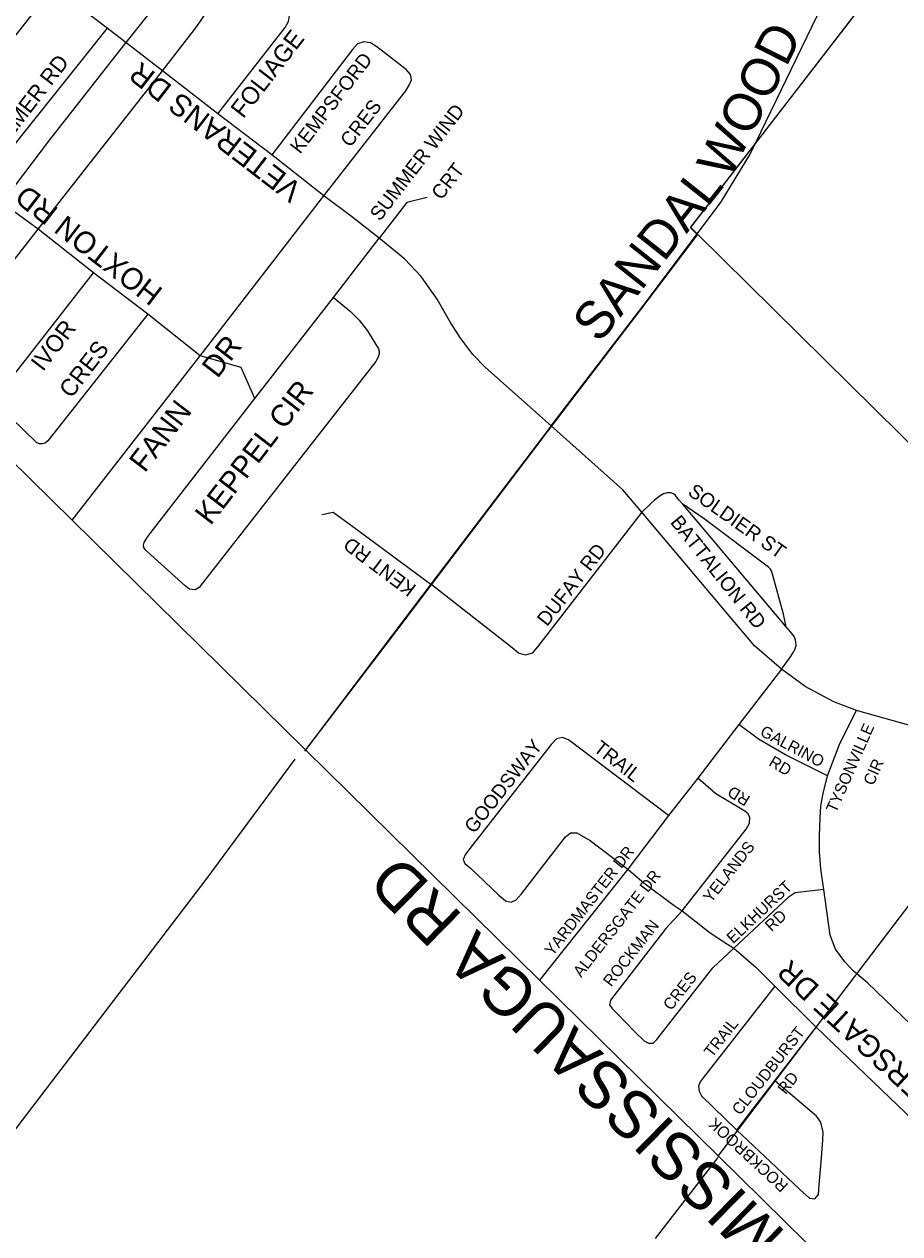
# Model space of a CAD drawing. Extents: x 586326 to 623965, y 4819854 to 4857850.
# Drawn here: x 592748 to 593675, y 4836331 to 4837612 of the extents above; entities that cross this region are included whole.
import ezdxf

# ---------------------------------------------------------------- set-up
doc = ezdxf.new("R2010")
doc.units = 0
for name, color, linetype in [('Lots_Concessions', 7, 'Continuous'), ('Major Rds and Hwys', 7, 'Continuous'), ('Major Rds Lbls', 7, 'Continuous'), ('Minor Rd Lbls', 7, 'Continuous'), ('Minor Rds', 7, 'Continuous'), ('Park Outlines', 7, 'Continuous'), ('Private Rd Lbls', 7, 'Continuous'), ('Private Rds', 7, 'Continuous'), ('Proposed Minor Rds', 7, 'Continuous'), ('Proposed Rd Lbls', 7, 'Continuous'), ('Proposed Secondary Rds', 7, 'Continuous'), ('Secondary Rds Lbls', 7, 'Continuous')]:
    doc.layers.add(name, color=color, linetype=linetype)

msp = doc.modelspace()

# ---------------------------------------------------------------- linework, layer by layer
at = {"layer": 'Lots_Concessions'}
for p, q in [((593453.3, 4837396.5), (593873.4, 4837941.3)), ((592940.1, 4837699.4), (592852.8, 4837589.2)), ((592852.8, 4837589.2), (592774.7, 4837489.5)), ((592774.7, 4837489.5), (592690.9, 4837379.3)), ((593460.9, 4837388.9), (593453.3, 4837396.5)), ((593399.6, 4837308.4), (593460.9, 4837388.9)), ((593308.4, 4837188.6), (593399.6, 4837308.4)), ((593221.9, 4837074.7), (593308.4, 4837188.6)), ((593133.6, 4836958.1), (593221.9, 4837074.7)), ((593044.9, 4836842.2), (593133.6, 4836958.1)), ((593897.2, 4836959), (593551.6, 4836504.2)), ((593034.6, 4836833.5), (592940.1, 4836706.2)), ((592940.1, 4836706.2), (592631.7, 4836302)), ((593551.6, 4836504.2), (593495.6, 4836430.7)), ((593495.6, 4836430.7), (593481.8, 4836412.7)), ((593482.2, 4836411.6), (593471.4, 4836397.6)), ((593471.4, 4836397.6), (593416.1, 4836325.9))]:
    msp.add_line(p, q, dxfattribs=at)
at = {"layer": 'Major Rds and Hwys'}
for points in [[(593522.4, 4837486.6), (593609.4, 4837666.5), (593629, 4837704.1), (593649.9, 4837740.9)], [(593306, 4837186.6), (593406.8, 4837318.2), (593485.9, 4837424), (593516.5, 4837474.3), (593522.4, 4837486.6)], [(592798.7, 4837086.6), (592642.1, 4837240.8)], [(593306, 4837186.6), (593178.3, 4837018.8)], [(593045.8, 4836843.3), (592798.7, 4837086.6)], [(593178.3, 4837018.8), (593045.8, 4836843.3)], [(593293.5, 4836599.4), (593045.8, 4836843.3)], [(593786.4, 4836114), (593482.5, 4836413.3), (593293.5, 4836599.4)]]:
    msp.add_lwpolyline(points, dxfattribs=at)
at = {"layer": 'Minor Rds'}
for points in [[(592952.8, 4837517), (593024.4, 4837608.6), (593027.9, 4837615), (593029, 4837621.4), (593025.6, 4837627.3), (593020.6, 4837631.8), (593006, 4837643.3), (592989, 4837654.2), (592964.9, 4837666)], [(592654.6, 4837493.7), (592779.1, 4837651.2)], [(592835.7, 4837607.7), (592704.5, 4837443.7)], [(593065.2, 4837430.3), (593151.9, 4837541.3), (593155.7, 4837547.3), (593158.1, 4837553), (593156.9, 4837558.7), (593152.3, 4837563.9), (593121.3, 4837588.1), (593114.7, 4837592.3), (593107.7, 4837593.4), (593101, 4837591.1), (593095.5, 4837585.4), (593010.3, 4837473.6)], [(592762.7, 4837394.9), (592734.1, 4837415.8), (592704.5, 4837443.7)], [(592934.2, 4837260.8), (593065.2, 4837430.3)], [(592821.4, 4837348.7), (592762.7, 4837394.9)], [(592878.8, 4837304.8), (592773.1, 4837170.8), (592770.2, 4837168.4), (592767.5, 4837167.7), (592764.3, 4837167.7), (592761.3, 4837168.6), (592720.1, 4837208.4), (592718.7, 4837210.4), (592717.9, 4837213.5), (592718.7, 4837216.6), (592721, 4837220.5), (592821.4, 4837348.7)], [(592878.8, 4837304.8), (592821.4, 4837348.7)], [(592934.2, 4837260.8), (592878.8, 4837304.8)], [(592798.7, 4837086.6), (592934.2, 4837260.8)], [(592977.7, 4837248.3), (592934.2, 4837260.8)], [(593062.9, 4837092.9), (593075, 4837095.3), (593095.8, 4837079.9)], [(593402, 4837095.2), (593291.5, 4836952.6), (593285.7, 4836946), (593278.8, 4836943.6), (593271.4, 4836945.7), (593264.5, 4836951.4), (593178.3, 4837018.8)], [(593095.8, 4837079.9), (593178.3, 4837018.8)], [(593598.4, 4836815.8), (593611.6, 4836850.3), (593629.2, 4836885.1)], [(593598.4, 4836815.8), (593554, 4836838.2), (593525.4, 4836854.7), (593504.6, 4836870.3)], [(593430.1, 4836774.1), (593324.3, 4836853.9), (593317.9, 4836856.5), (593311.5, 4836855.1), (593305.8, 4836849.1), (593219.7, 4836739), (593215, 4836733), (593212.6, 4836727.4), (593214.3, 4836723.2), (593220.1, 4836718.5), (593250.6, 4836689.4), (593257.6, 4836683.5), (593263.4, 4836682.3), (593268.8, 4836684.7), (593274.4, 4836690.8), (593321, 4836751.3), (593326.4, 4836755.5), (593333.2, 4836755.7), (593347.3, 4836747.6), (593387, 4836717)], [(593444.6, 4836672.9), (593512.3, 4836759.3), (593516, 4836765.9), (593516.2, 4836771.7), (593514.3, 4836775.8), (593510.8, 4836778.4), (593480.1, 4836796.9), (593461, 4836813.3)], [(593594.4, 4836695.5), (593591.2, 4836717.6), (593590.1, 4836735.6), (593589.9, 4836752.3), (593590.8, 4836771.2), (593591.3, 4836784.1), (593593.9, 4836797.1), (593598.4, 4836815.8)], [(593387, 4836717), (593404.1, 4836702.7), (593436.2, 4836678.6), (593444.6, 4836672.9)], [(593594.4, 4836695.5), (593564.3, 4836691.9), (593556.8, 4836687), (593499.1, 4836633.5)], [(593629.6, 4836606.1), (593626, 4836609.2), (593616.6, 4836618.8), (593606.8, 4836632.4), (593601.3, 4836647.1), (593594.4, 4836695.5)], [(593444.6, 4836672.9), (593427.4, 4836654.2), (593372.1, 4836583), (593368.6, 4836578.5), (593367.7, 4836573.3), (593370.5, 4836569.4), (593374.9, 4836565), (593394.8, 4836544.6)], [(593444.6, 4836672.9), (593474.2, 4836649.6)], [(593474.2, 4836649.6), (593488.8, 4836640), (593499.1, 4836633.5)], [(593394.8, 4836544.6), (593404.2, 4836535.4), (593408.9, 4836532.9), (593413.9, 4836532.8), (593417.9, 4836536.5), (593476.9, 4836612.5), (593499.1, 4836633.5)], [(593499.1, 4836633.5), (593522.4, 4836613.2), (593542.7, 4836593)], [(593797.7, 4836445.7), (593640.8, 4836596.7), (593629.6, 4836606.1)], [(593542.7, 4836593), (593466.8, 4836496.2), (593463.6, 4836491.8), (593462, 4836487.3), (593462.5, 4836482.1), (593464.9, 4836477), (593502.3, 4836440.7)], [(593542.7, 4836593), (593586.4, 4836549.7)], [(593542.6, 4836492.8), (593586.4, 4836549.7)], [(593586.4, 4836549.7), (593741.4, 4836401.1), (593746, 4836398.9), (593749.5, 4836398.9), (593753.6, 4836400.4), (593757.1, 4836402.5), (593797.7, 4836445.7)], [(593502.3, 4836440.7), (593509.4, 4836449.8), (593519.5, 4836462.8), (593542.6, 4836492.8)]]:
    msp.add_lwpolyline(points, dxfattribs=at)
at = {"layer": 'Park Outlines'}
msp.add_lwpolyline([(593897.2, 4836959), (594043.5, 4837153.1), (594101.3, 4837229.6), (594301.5, 4837495.2), (594302.8, 4837496.9), (594293.8, 4837505.8), (594205.1, 4837593.7), (594203.6, 4837592.2), (594203.6, 4837592.2), (594132.2, 4837663), (594133.7, 4837664.5), (594044.6, 4837752.7), (593985.8, 4837693.4), (593934.2, 4837744.5), (593991, 4837801.7), (593993.1, 4837803.8), (593865.2, 4837930.5), (593453.3, 4837397.1), (593460.9, 4837389.6), (593675.2, 4837177.9), (593789.5, 4837065.2)], close=True, dxfattribs=at)
at = {"layer": 'Private Rds'}
for points in [[(593445.4, 4837103.5), (593441.1, 4837108.3), (593437.5, 4837112.7), (593435.2, 4837114.6), (593432.7, 4837115.6), (593428.5, 4837115.6), (593424.7, 4837114.5), (593421.1, 4837112.4), (593415.3, 4837107.8), (593410.6, 4837103.7), (593402, 4837095.2)], [(593554.7, 4836973.9), (593445.4, 4837103.5)], [(593554.7, 4836973.9), (593551.8, 4836987.1), (593540.2, 4837029.7), (593539.1, 4837033.2), (593538, 4837034.8), (593535.9, 4837036.8), (593467.8, 4837088.1), (593445.4, 4837103.5)], [(593549.8, 4836928.9), (593558.5, 4836941), (593562.5, 4836947), (593564, 4836949.8), (593565.1, 4836953.9), (593564.9, 4836957.8), (593564.5, 4836959.8), (593563.8, 4836962.2), (593562.3, 4836964.6), (593559.2, 4836968.4), (593554.7, 4836973.9)]]:
    msp.add_lwpolyline(points, dxfattribs=at)
at = {"layer": 'Proposed Minor Rds'}
for points in [[(593174.7, 4837428.5), (593153.2, 4837423.3), (593123.7, 4837385.5)], [(593075.4, 4837322.7), (593123.7, 4837385.5)], [(592992.3, 4837215.6), (593075.4, 4837322.7)], [(593075.4, 4837322.7), (593093.1, 4837308.1), (593102.7, 4837298.6), (593111.5, 4837287.4), (593123.2, 4837268.2), (593123.6, 4837265.8), (593123.7, 4837263.4), (593123.2, 4837260.9), (593122.3, 4837258.6), (593121.1, 4837256.2), (593120.2, 4837254.8)], [(593120.2, 4837254.8), (592937.7, 4837021.3), (592933.1, 4837015.3), (592928.8, 4837012.8), (592923.1, 4837013.8), (592918.5, 4837017.2), (592878.3, 4837053.4), (592875.9, 4837055.6), (592874.5, 4837057.9), (592874.1, 4837060.3), (592874.8, 4837063), (592878.2, 4837068.5), (592882.5, 4837074), (592992.3, 4837215.6)], [(592992.3, 4837215.6), (592977.7, 4837248.3)], [(593591.7, 4836407.1), (593593.5, 4836430.1), (593593.7, 4836438.7), (593591.5, 4836449), (593586.7, 4836455.5), (593542.6, 4836492.8)], [(593502.3, 4836440.7), (593568, 4836378.8), (593569.2, 4836377.7)], [(593569.2, 4836377.7), (593579.3, 4836368.6), (593585, 4836368), (593588.9, 4836372.4), (593589.7, 4836382.8), (593591.7, 4836407.1)]]:
    msp.add_lwpolyline(points, dxfattribs=at)
at = {"layer": 'Proposed Secondary Rds'}
for points in [[(592894.3, 4837562.7), (592930.7, 4837609.6), (592941.2, 4837625), (592953.6, 4837644.4), (592964.9, 4837666)], [(592835.7, 4837607.7), (592779.1, 4837651.2)], [(592894.3, 4837562.7), (592835.7, 4837607.7)], [(592762.7, 4837394.9), (592894.3, 4837562.7)], [(592952.8, 4837517), (592894.3, 4837562.7)], [(593010.3, 4837473.6), (592952.8, 4837517)], [(593065.2, 4837430.3), (593010.3, 4837473.6)], [(593094.6, 4837408.2), (593065.2, 4837430.3)], [(593123.7, 4837385.5), (593094.6, 4837408.2)], [(592642.1, 4837240.8), (592762.7, 4837394.9)], [(593199.8, 4837295.3), (593185, 4837320.9), (593168.1, 4837344.7), (593151.1, 4837363.1), (593123.7, 4837385.5)], [(593222.9, 4837262.3), (593209.2, 4837280.7), (593206.9, 4837284), (593199.8, 4837295.3)], [(593306, 4837186.6), (593236.4, 4837248.4), (593222.9, 4837262.3)], [(593402, 4837095.2), (593381.8, 4837118.9), (593306, 4837186.6)], [(593549.8, 4836928.9), (593521.2, 4836953.6), (593402, 4837095.2)], [(593549.8, 4836928.9), (593504.6, 4836870.3)], [(593629.2, 4836885.1), (593605.2, 4836894.4), (593574.9, 4836910.6), (593549.8, 4836928.9)], [(593649.4, 4836879.4), (593629.2, 4836885.1)], [(593504.6, 4836870.3), (593461, 4836813.3)], [(593793.7, 4836822.3), (593771.9, 4836835.5), (593753.9, 4836845.4), (593710.9, 4836862.1), (593649.4, 4836879.4)], [(593461, 4836813.3), (593430.1, 4836774.1)], [(593430.1, 4836774.1), (593387, 4836717)], [(593387, 4836717), (593293.5, 4836599.4)]]:
    msp.add_lwpolyline(points, dxfattribs=at)

# ---------------------------------------------------------------- texts
at = {"layer": 'Major Rds Lbls'}
for s, height, rotation, p in [('WOOD', 39.96, 63.1261, (593494.3, 4837446.6)), ('SANDAL', 39.96, 51.6254, (593356.9, 4837273.1)), ('MISSISSAUGA RD', 49.998, 135.5246, (593555.6, 4836331.5))]:
    msp.add_text(s, height=height, rotation=rotation, dxfattribs=at).set_placement(p)
at = {"layer": 'Minor Rd Lbls'}
for s, height, rotation, p in [('FOLIAGE', 18.59, 52.4005, (592979.8, 4837511.3)), ('FULMER RD', 16.73, 52.4005, (592716.6, 4837468.1)), ('VETERANS DR', 22.95, 142.4005, (593043.7, 4837440.1)), ('KEMPSFORD', 15, 52.4005, (593040, 4837473.8)), ('CRES', 15, 52.4005, (593093.2, 4837480.7)), ('HOXTON RD', 22.95, 142.4005, (592896.1, 4837330.8)), ('IVOR', 18, 52.4005, (592767.9, 4837243.3)), ('FANN     DR', 22.95, 52.4005, (592875.6, 4837136)), ('CRES', 18, 52.4005, (592797.8, 4837214.9)), ('KENT RD', 15.06, 143.2191, (593164.1, 4837016.8)), ('DUFAY RD', 15.06, 51.9924, (593301.5, 4836973.4)), ('GALRINO', 12.2, 331.8895, (593526, 4836859.2)), ('TYSONVILLE', 12.2, 66.1189, (593607.5, 4836775.9)), ('GOODSWAY', 14.76, 51.8987, (593224.3, 4836753.9)), ('TRAIL', 14.76, 321.8987, (593349.6, 4836843)), ('RD', 12.2, 328.9244, (593535.3, 4836827.4)), ('CIR', 12.2, 66.1189, (593646.9, 4836804.8)), ('RD', 12.2, 148.5723, (593517.7, 4836793.6)), ('YELANDS', 12.2, 51.8987, (593475.2, 4836680.6)), ('ALDERSGATE DR', 12.197, 51.8987, (593337.6, 4836601.7)), ('ELKHURST', 12.2, 43.2063, (593498.5, 4836637.5)), ('ROCKMAN', 12.2, 51.8987, (593369.4, 4836591.7)), ('RD', 12.2, 43.2063, (593539.1, 4836650.3)), ('ALDERSGATE DR', 22.95, 137.2435, (593749, 4836446.6)), ('CRES', 12.2, 51.8987, (593432.9, 4836566.6)), ('TRAIL', 12.2, 51.8987, (593476.2, 4836516.8)), ('CLOUDBURST', 12.2, 51.8987, (593505.8, 4836455.7)), (' RD', 12.2, 51.8987, (593551.3, 4836474.2)), ('ROCKBROOK', 12.2, 137.3254, (593557.7, 4836382.9))]:
    msp.add_text(s, height=height, rotation=rotation, dxfattribs=at).set_placement(p)
at = {"layer": 'Private Rd Lbls'}
for s, height, rotation, p in [('SOLDIER ST', 15.06, 324.7739, (593449.5, 4837114.2)), ('BATTALION RD', 15.057, 308.72, (593431.2, 4837084.3))]:
    msp.add_text(s, height=height, rotation=rotation, dxfattribs=at).set_placement(p)
at = {"layer": 'Proposed Rd Lbls'}
for s, height, p in [('SUMMER WIND', 15, (593124.6, 4837402.6)), ('CRT', 15, (593189.7, 4837424.9)), ('KEPPEL CIR', 22.95, (592945.2, 4837080.3))]:
    msp.add_text(s, height=height, rotation=52.4005, dxfattribs=at).set_placement(p)
at = {"layer": 'Secondary Rds Lbls'}
msp.add_text('YARDMASTER DR', height=12.197, rotation=51.8987, dxfattribs=at).set_placement((593307.4, 4836624.3))

doc.saveas('drawing.dxf')
